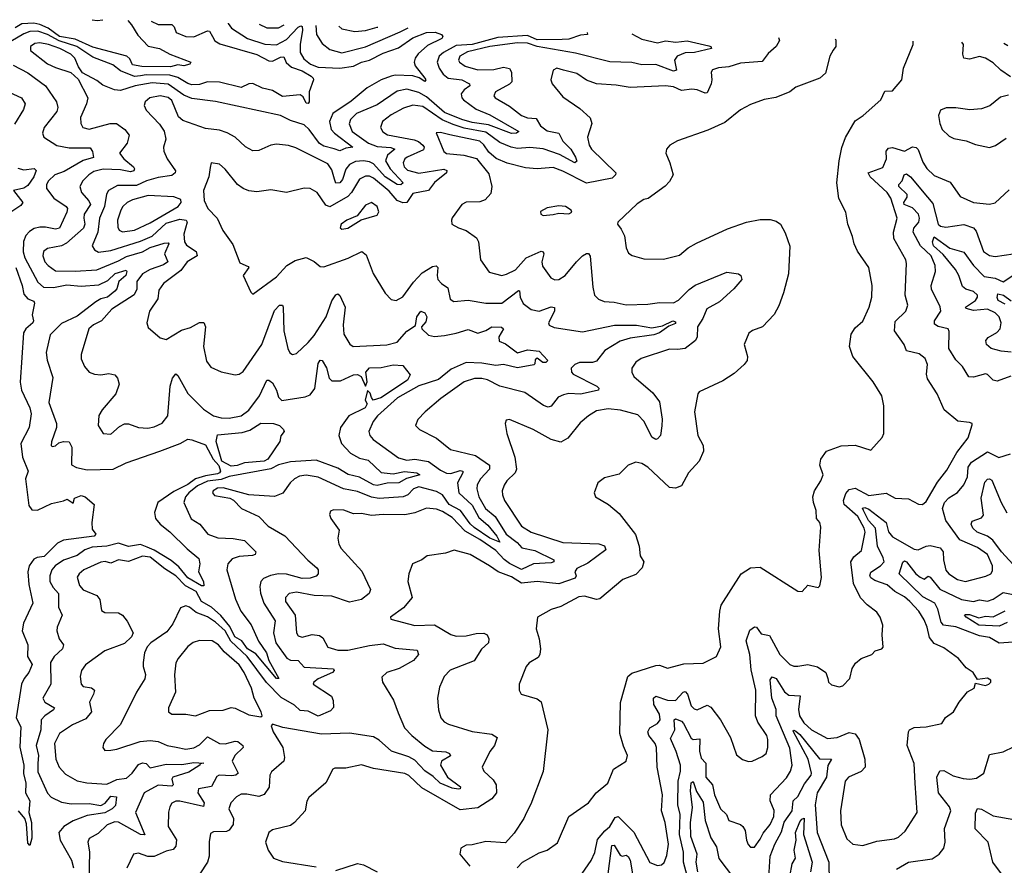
# Model space of a CAD drawing. Extents: x 1552294 to 1694791, y 811929 to 917222.
# Tile 559 of 643: x 1657584 to 1662571, y 910788 to 915070. Entities that reach past the tile are written whole.
import ezdxf

# ---------------------------------------------------------------- set-up
doc = ezdxf.new("R2010")
doc.units = 0

msp = doc.modelspace()

# ---------------------------------------------------------------- linework, layer by layer
at = {"layer": '0CON10XD'}
for points in [[(1658249.8, 915062.5), (1658285, 915046.4), (1658355, 915046.1), (1658365.3, 915035), (1658375.5, 915005), (1658425, 914984.7), (1658465, 914983.2), (1658535, 915013.6), (1658545, 915012.9), (1658560, 914985), (1658572.8, 914962.8), (1658597.4, 914947.4), (1658785, 914893.3), (1658845, 914861.6), (1658865, 914859.5), (1658905, 914880.7), (1658921.6, 914881.6), (1658933.6, 914853.6), (1658959.7, 914829.7), (1659015, 914811.8), (1659060.5, 914785), (1659070.9, 914775), (1659071.9, 914765), (1659049.8, 914705), (1659050.3, 914655), (1659045, 914645.5), (1659035, 914648.2), (1659019, 914679), (1659005, 914689.2), (1658915, 914681.7), (1658865, 914711), (1658813.4, 914723.4), (1658765, 914746.6), (1658745, 914746.2), (1658705, 914727), (1658595, 914754.5), (1658535, 914755.5), (1658495, 914742.6), (1658455, 914741), (1658435, 914746.5), (1658385, 914778.3), (1658345, 914789.8), (1658225, 914791.1), (1658195, 914785.9), (1658165, 914783.4), (1658095, 914812.1), (1658055, 914841.3), (1657955, 914881), (1657873, 914935), (1657782.9, 914963), (1657725, 914995.3), (1657675, 915012.3), (1657635, 915010), (1657605, 914999), (1657539.6, 914960.4)], [(1658132, 915065.6), (1658149.9, 915045), (1658182.5, 914992.5), (1658235, 914937), (1658291.4, 914925), (1658345, 914895.6), (1658450, 914855), (1658445.4, 914844.6), (1658415, 914837.5), (1658385, 914842.2), (1658347.8, 914832.2), (1658202.7, 914832.7), (1658155, 914841.8), (1658142.4, 914872.4), (1658125.8, 914885.8), (1657955, 914930.7), (1657865, 914971.4), (1657785.5, 914985), (1657727.8, 915027.8), (1657686.5, 915046.5), (1657655, 915052.2), (1657595, 915048.8), (1657560.6, 915029.4)], [(1658640.3, 915052.4), (1658640.3, 915050.3), (1658657.2, 915027.2), (1658737.5, 914975), (1658825, 914946), (1658885, 914942.7), (1658935, 914969.3), (1658995, 915032.4), (1659008.4, 915038.4), (1659015.2, 915035.2), (1659016.7, 915016.7), (1659004.5, 914944.5), (1659004.4, 914904.4), (1659022.1, 914872.1), (1659056.2, 914845), (1659095, 914830), (1659205, 914825.1), (1659275, 914834.2), (1659315, 914855.5), (1659354.9, 914865.1), (1659425, 914900.9), (1659502.9, 914927.1), (1659575, 914977.7), (1659645, 915006.1), (1659687.3, 915007.3), (1659720, 914995), (1659727.5, 914985), (1659721.2, 914975), (1659650, 914940), (1659602.6, 914897.4), (1659587.3, 914875), (1659582.5, 914855), (1659586.3, 914836.4), (1659635.4, 914775), (1659640, 914765), (1659635, 914758), (1659606.6, 914776.6), (1659575.5, 914785.5), (1659485, 914789.1), (1659465, 914784.9), (1659414.6, 914765.4), (1659344, 914726), (1659262.1, 914657.9), (1659170, 914595), (1659152.5, 914555), (1659161.7, 914515), (1659179, 914495), (1659270.6, 914425), (1659235, 914419.6), (1659205, 914406.3), (1659175.9, 914415.9), (1659125, 914430), (1659102.7, 914442.7), (1659050.4, 914515), (1659025, 914537.6), (1658955, 914559.1), (1658905, 914585.9), (1658575.3, 914655.3), (1658455, 914671), (1658415, 914688.4), (1658335, 914744), (1658255, 914750.6), (1658168, 914735), (1658095, 914711.5), (1658064.7, 914714.7), (1658005, 914739.5), (1657975, 914762.2), (1657901.7, 914801.7), (1657881.4, 914831.4), (1657863.3, 914875), (1657843.1, 914895), (1657787.2, 914925), (1657728.9, 914945), (1657685, 914952.7), (1657660.3, 914949.7), (1657639.2, 914935), (1657638.5, 914915), (1657725, 914847.1), (1657765, 914827.4), (1657842.9, 914802.9), (1657879.7, 914769.7), (1657928.1, 914675), (1657922.7, 914645), (1657892.1, 914575), (1657893.6, 914545), (1657903.5, 914525), (1657935, 914516.7), (1658041.2, 914545), (1658073.3, 914545), (1658115.6, 914515), (1658137.5, 914485), (1658127.3, 914445), (1658090, 914395), (1658110.4, 914365), (1658160, 914325), (1658165.6, 914315), (1658161.9, 914305), (1658145, 914299.4), (1658095, 914309.3), (1658006.5, 914313.5), (1657958.7, 914301.3), (1657933.8, 914285), (1657902.9, 914255), (1657887.5, 914225), (1657896.1, 914195), (1657933.6, 914153.6), (1657942.2, 914135), (1657910.7, 914085), (1657908.1, 914065), (1657914, 914035), (1657907.2, 914015), (1657820.5, 913939.5), (1657794.8, 913925.2), (1657725, 913911.8), (1657704.2, 913895.8), (1657701.3, 913875), (1657711.8, 913845), (1657727.5, 913825), (1657765, 913798.2), (1657865, 913796.2), (1657975, 913804.4), (1658085, 913848.6), (1658125, 913871.3), (1658205.5, 913894.5), (1658245, 913916), (1658315, 913939.2), (1658335, 913940), (1658338.8, 913935), (1658317.8, 913885), (1658334.7, 913845), (1658311.5, 913828.5), (1658244.6, 913805), (1658205, 913783.1), (1658176.4, 913745), (1658177, 913705), (1658162.9, 913677.2), (1658049.6, 913605), (1657998.5, 913545), (1657958.1, 913525), (1657934.3, 913505.7), (1657895.6, 913375), (1657895, 913352.5), (1657911.4, 913315), (1657935, 913286), (1657962.5, 913275), (1657995, 913272.7), (1658035, 913278.9), (1658065, 913272), (1658079.2, 913255), (1658088, 913225), (1658071.4, 913175), (1658002.2, 913095), (1657985, 913066.7), (1657981.9, 913015), (1658006.7, 912975), (1658045, 912971.9), (1658089.4, 913010.6), (1658115, 913023.1), (1658135, 913024.4), (1658185, 913005.6), (1658232, 913002), (1658265, 913007.9), (1658305, 913027.8), (1658333.5, 913065), (1658345.8, 913214.2), (1658357.3, 913255), (1658375, 913277.1), (1658385, 913268.8), (1658435, 913176.9), (1658515, 913098.2), (1658565, 913064.5), (1658605, 913053.6), (1658645, 913052.1), (1658705, 913063.8), (1658745, 913092.7), (1658797.7, 913165), (1658835.7, 913244.3), (1658845, 913245.8), (1658865, 913231.8), (1658884.7, 913195), (1658895, 913159.2), (1658911.3, 913141.3), (1659029.2, 913160.8), (1659055, 913170.9), (1659077.8, 913202.2), (1659095, 913330), (1659105, 913345.5), (1659115, 913344.2), (1659137.4, 913307.4), (1659151.6, 913255), (1659165, 913242.1), (1659207.8, 913242.2), (1659275, 913272), (1659295, 913273.3), (1659313.2, 913263.2), (1659335, 913214.2), (1659343.7, 913236.3), (1659337.5, 913285), (1659355, 913306.8), (1659415, 913309.6), (1659475, 913322.5), (1659525, 913320), (1659561.7, 913271.7), (1659548.6, 913245), (1659412.9, 913155), (1659373.7, 913143.7), (1659365, 913157.5), (1659359.6, 913179.6), (1659345, 913192), (1659333.3, 913143.3), (1659344.5, 913125), (1659333.3, 913105), (1659251.2, 913065), (1659209.1, 913005), (1659200, 912965), (1659213.8, 912925), (1659259.6, 912875), (1659305, 912850.6), (1659349.1, 912839.1), (1659415, 912776.8), (1659475, 912770.9), (1659532.7, 912782.7), (1659595, 912776.2), (1659610.8, 912765), (1659542.2, 912747.8), (1659504.4, 912725), (1659445, 912723.1), (1659395, 912711.9), (1659375, 912715.7), (1659305, 912753.2), (1659247.4, 912767.4), (1659195, 912798.8), (1659085, 912839.5), (1658955, 912830.7), (1658895, 912815.8), (1658856.2, 912796.2), (1658645, 912757.8), (1658605, 912741.9), (1658535, 912734), (1658485, 912710.3), (1658441.2, 912675), (1658423.4, 912655), (1658415.3, 912625), (1658452.9, 912542.9), (1658496.3, 912516.3), (1658537.5, 912465), (1658587.2, 912447.2), (1658665, 912444), (1658722.9, 912432.9), (1658779.1, 912375), (1658777.2, 912362.8), (1658763.7, 912356.3), (1658695, 912352.5), (1658659.8, 912340.2), (1658637.3, 912315), (1658633.1, 912285), (1658676.8, 912136.8), (1658703.2, 912075), (1658756, 912006), (1658792.5, 911922.5), (1658833.8, 911865), (1658844.8, 911824.8), (1658895.7, 911735), (1658885, 911733.5), (1658779.1, 911859.1), (1658738.3, 911885), (1658709, 911925), (1658673.9, 911945), (1658647.9, 911997.9), (1658602.6, 912052.6), (1658555.5, 912095), (1658504.4, 912125), (1658476.8, 912175), (1658424.1, 912204.1), (1658375, 912254.6), (1658319.3, 912289.3), (1658245, 912349.4), (1658205, 912353), (1658135, 912327.5), (1658085, 912334.6), (1658045, 912318.2), (1658016, 912326), (1657995, 912323.5), (1657908.5, 912285), (1657885.6, 912265), (1657875, 912246.7), (1657886.2, 912205), (1657905, 912183.5), (1657975, 912154.3), (1657990, 912135), (1657998.5, 912078.5), (1658015, 912069.1), (1658085, 912066.6), (1658105, 912055.4), (1658128.8, 912025), (1658159.1, 911965), (1658150.8, 911945), (1658115, 911912), (1658015, 911874.1), (1657917.3, 911802.7), (1657896.9, 911775), (1657890, 911745), (1657895.7, 911705), (1657905, 911694.4), (1657946.9, 911686.9), (1657961.8, 911675), (1657958.2, 911655), (1657936.5, 911615), (1657947.3, 911565), (1657919.4, 911530.6), (1657850.5, 911499.5), (1657784.6, 911455), (1657760.6, 911405), (1657766.8, 911325), (1657783.1, 911285), (1657815, 911249.2), (1657875, 911216.7), (1657923.8, 911206.2), (1658025, 911199), (1658075, 911222.5), (1658125, 911229.5), (1658153.9, 911255), (1658185, 911298.8), (1658205, 911307.1), (1658224.7, 911304.7), (1658245, 911282.5), (1658325, 911299.7), (1658405, 911299), (1658465, 911309.2), (1658516.2, 911305), (1658498, 911302), (1658495.7, 911295), (1658440, 911259.9), (1658359.2, 911235), (1658353.8, 911225), (1658360.8, 911195), (1658355, 911188.4), (1658285, 911194.9), (1658213.6, 911155), (1658171.1, 911055), (1658217.8, 910942.2), (1658195, 910944), (1658085, 911006), (1658065, 911008.3), (1658027.4, 910992.6), (1657981.2, 910948.8), (1657936.4, 910923.6), (1657929.5, 910905), (1657937.2, 910857.2), (1657933.1, 910705)], [(1657950.8, 915070.3), (1657975.4, 915065.4), (1658005, 915068.9)], [(1658797.2, 915048.3), (1658835, 915028.9), (1658895, 915028.9), (1658923.4, 915045)], [(1659083.4, 915040.8), (1659087.2, 914995), (1659115, 914950), (1659155, 914918.9), (1659215, 914902.2), (1659335, 914933), (1659511.4, 915008.6), (1659551.4, 915028.7)], [(1659199.5, 915037.8), (1659215, 915024.7), (1659281.2, 915011.2), (1659335, 915015.6), (1659395, 915031.7), (1659397.6, 915032.7)], [(1660457.3, 915005.1), (1660460, 914995), (1660425, 914991.2), (1660365, 914972.4), (1660330.7, 914970.7), (1660205, 914968.5), (1660155, 914990.4), (1660005, 914979.4), (1659875, 914945.5), (1659795, 914940), (1659729.6, 914905), (1659708.3, 914885), (1659698.4, 914855), (1659708.6, 914825), (1659728.7, 914795), (1659754.5, 914774.5), (1659822.9, 914765), (1659861.4, 914745), (1659863.3, 914735), (1659835, 914714.7), (1659819.7, 914695), (1659822.8, 914675), (1659831.3, 914665), (1659895, 914617.2), (1659965, 914588.7), (1660112.2, 914505), (1660100, 914495), (1660075, 914494.8), (1659958.7, 914538.7), (1659875, 914550.5), (1659822.5, 914565), (1659735, 914600.7), (1659645, 914679.1), (1659605, 914702.2), (1659545, 914718.9), (1659495, 914708.4), (1659395, 914639.7), (1659290, 914595), (1659260, 914565), (1659253.3, 914543.3), (1659268, 914505), (1659351.1, 914445), (1659395, 914427.6), (1659463.1, 914423.1), (1659483.3, 914415), (1659446.1, 914383.9), (1659437.2, 914355), (1659460.8, 914315), (1659525.6, 914245), (1659515, 914234), (1659495, 914236.6), (1659435.5, 914275), (1659375, 914341.2), (1659355, 914351.3), (1659325, 914355.1), (1659285, 914352.4), (1659253.7, 914336.3), (1659236.2, 914313.8), (1659218.3, 914261.7), (1659205, 914243.9), (1659185, 914243.2), (1659177.9, 914262.1), (1659165, 914310), (1659145, 914340.9), (1658982.1, 914422.1), (1658945, 914433.1), (1658885, 914440), (1658855, 914434.5), (1658795, 914407.8), (1658765, 914405.6), (1658727.1, 914427.1), (1658675.3, 914475.2), (1658635, 914497.5), (1658595, 914510.4), (1658525, 914518.8), (1658409.4, 914559.4), (1658388.7, 914578.7), (1658355, 914660.4), (1658335, 914676.1), (1658295, 914684.3), (1658243.1, 914675), (1658218.5, 914655), (1658214.4, 914635), (1658225, 914612.9), (1658291.2, 914541.2), (1658315.3, 914505.2), (1658323.3, 914465), (1658311.4, 914425), (1658313.3, 914405), (1658331.3, 914365), (1658373.1, 914305), (1658371.8, 914295), (1658355, 914280.7), (1658285, 914271.1), (1658225.2, 914254.8), (1658175, 914230.9), (1658078.9, 914231.1), (1658034, 914206), (1658023.2, 914186.8), (1658013.3, 914125), (1657988.3, 914065), (1657980.2, 913995), (1657951.2, 913925), (1657962.2, 913905), (1657983.7, 913893.7), (1658045, 913901.2), (1658195, 913948.8), (1658255, 913974.2), (1658325, 914039.8), (1658395, 914059.8), (1658427.5, 914055), (1658432, 914045), (1658415.6, 913985), (1658418.6, 913945), (1658429.1, 913929.1), (1658477.3, 913897.3), (1658482.5, 913875), (1658431.5, 913845), (1658400.1, 913799.9), (1658312.9, 913735), (1658288.8, 913701.2), (1658283.1, 913656.9), (1658240.8, 913595), (1658227.5, 913535), (1658235, 913511.2), (1658295, 913458.8), (1658325, 913451.4), (1658402.6, 913497.4), (1658448.6, 913511.4), (1658495, 913536.5), (1658516.7, 913536.7), (1658524.5, 913515), (1658515.4, 913415), (1658530.4, 913340.4), (1658551.1, 913311.1), (1658605, 913287.8), (1658675, 913271.9), (1658695, 913275.7), (1658715, 913289.2), (1658810.9, 913425), (1658875, 913597.5), (1658900, 913625), (1658914.2, 913624.2), (1658918.1, 913615), (1658920.9, 913495), (1658942.1, 913405), (1658952.8, 913382.8), (1658965, 913375.7), (1658985, 913379.4), (1659044.4, 913435.6), (1659075, 913470.4), (1659135.2, 913565), (1659165, 913646.7), (1659185, 913676.9), (1659195, 913682.5), (1659205, 913673.8), (1659232.1, 913615), (1659221.8, 913525), (1659225, 913477.5), (1659256.6, 913426.6), (1659272.5, 913415), (1659443.8, 913423.8), (1659495, 913436.9), (1659545, 913492.4), (1659588.2, 913521.8), (1659595.3, 913565), (1659615, 913593.6), (1659636.1, 913586.1), (1659646.5, 913565), (1659640.1, 913539.9), (1659618.6, 913515), (1659620.5, 913505), (1659655, 913472.9), (1659685, 913466.9), (1659735, 913471.6), (1659795, 913482.2), (1659855, 913502.2), (1659905, 913482.2), (1659945, 913495.8), (1659975, 913514.4), (1660024, 913514), (1660034.5, 913505), (1660010.8, 913465), (1660012, 913442), (1660045, 913428.4), (1660105, 913383.2), (1660155, 913398.4), (1660215, 913391.6), (1660258.6, 913345), (1660248, 913335), (1660234.2, 913334.2), (1660205, 913356.1), (1660195, 913347.1), (1660193.1, 913326.9), (1660187.6, 913322.4), (1660105, 913307.1), (1660035, 913324.7), (1659995, 913318.4), (1659925, 913330.6), (1659845, 913334.3), (1659769.1, 913300.9), (1659705, 913248.5), (1659605, 913216), (1659497.5, 913155), (1659396.8, 913065), (1659373.8, 913035), (1659352.9, 912985), (1659357.3, 912965), (1659373.6, 912945), (1659502, 912852), (1659545, 912840.2), (1659584.4, 912845.6), (1659655, 912833.4), (1659715, 912788.8), (1659745, 912774), (1659767.5, 912772.5), (1659815, 912788.1), (1659828.9, 912785), (1659828.8, 912775), (1659801.1, 912725), (1659808.6, 912675), (1659875, 912611.7), (1659909.5, 912549.5), (1659955, 912511.3), (1660000, 912455), (1660015.4, 912424.6), (1659965.8, 912445), (1659885, 912498.9), (1659865, 912517.1), (1659816.8, 912585), (1659758.8, 912615), (1659725.5, 912665), (1659695, 912681.4), (1659605, 912704.3), (1659578.5, 912695), (1659549.5, 912665), (1659526, 912654), (1659405, 912646.5), (1659365, 912652.2), (1659295, 912681), (1659224.3, 912695), (1659095, 912753.3), (1659035, 912763.9), (1659001.5, 912758.5), (1658975, 912745.9), (1658953.1, 912725), (1658917.3, 912672.7), (1658875, 912656.2), (1658744.6, 912664.6), (1658615, 912699.5), (1658585, 912698.6), (1658563.6, 912685), (1658560, 912675), (1658570.9, 912660.9), (1658648, 912648), (1658667.3, 912637.3), (1658707.1, 912595), (1658795.4, 912555.4), (1658842.5, 912505), (1658926.2, 912456.2), (1659043.4, 912333.4), (1659088.6, 912295), (1659095.8, 912285), (1659096.2, 912265), (1659085, 912252.9), (1659055, 912241.6), (1659015, 912241), (1658935, 912262.2), (1658895, 912263.7), (1658853.6, 912256.4), (1658818.9, 912241.1), (1658804.6, 912225.4), (1658799.4, 912200.6), (1658803.6, 912166.4), (1658820.4, 912115), (1658877, 912027), (1658868.6, 911965), (1658881.7, 911915), (1658936.6, 911836.6), (1658955, 911826.6), (1658995, 911826.2), (1659025, 911791.2), (1659172.5, 911782.5), (1659175.7, 911775), (1659168, 911765), (1659095, 911732.4), (1659073.5, 911715), (1659070, 911705), (1659163.4, 911645), (1659172.3, 911622.3), (1659173, 911587), (1659158.7, 911571.3), (1659095, 911543.4), (1659045, 911568.4), (1659005, 911571.4), (1658975, 911599.8), (1658908.2, 911638.2), (1658834.5, 911714.5), (1658736.5, 911846.5), (1658653.4, 911923.4), (1658624.9, 911975), (1658575, 912018.9), (1658535, 912046), (1658478, 912068), (1658444.3, 912095), (1658425, 912102.1), (1658398.7, 912091.3), (1658359.6, 912010.4), (1658328.6, 911971.4), (1658247.7, 911915), (1658228.7, 911895), (1658215.4, 911865), (1658208.8, 911815), (1658208.5, 911795), (1658220.4, 911755), (1658217.5, 911732.5), (1658175.5, 911665), (1658095, 911502), (1658020.8, 911425), (1658008, 911405), (1658004.3, 911384.3), (1658015, 911370), (1658045, 911370.8), (1658076, 911376), (1658194.1, 911415.9), (1658245, 911420.9), (1658284.8, 911414.8), (1658330, 911395), (1658375.8, 911385.8), (1658425, 911377.1), (1658465, 911383.3), (1658495, 911398.2), (1658535, 911439.2), (1658595.6, 911405.6), (1658625, 911403.9), (1658675, 911417.4), (1658688.1, 911415), (1658714.4, 911395), (1658715.6, 911385), (1658674.1, 911345), (1658660, 911315), (1658690.9, 911255), (1658678.6, 911245), (1658658.8, 911241.2), (1658593.8, 911245), (1658582.7, 911237.3), (1658555, 911187.1), (1658489.2, 911175), (1658486.2, 911155), (1658517.6, 911105), (1658514.5, 911085.5), (1658395, 911113.1), (1658375, 911113.2), (1658355, 911102.9), (1658343.5, 911085), (1658336.8, 911056.8), (1658335.5, 910985), (1658377.7, 910917.7), (1658375.2, 910885), (1658361, 910869), (1658325, 910860), (1658265, 910832.7), (1658232.5, 910832.5), (1658185, 910850.5), (1658160, 910845), (1658125.8, 910774.2)], [(1660684, 914999.2), (1660735, 914971.9), (1660815, 914952.7), (1660855, 914963.5), (1660907, 914957), (1660965, 914962.7), (1661075, 914938.5), (1661084, 914935), (1661087.5, 914925), (1661002, 914905), (1660955, 914902.1), (1660914.1, 914885.9), (1660900.3, 914865), (1660910, 914815), (1660895, 914810.2), (1660805, 914844), (1660735, 914841.4), (1660685, 914853.1), (1660573.4, 914856.6), (1660398.6, 914901.4), (1660204.9, 914934.9), (1660155, 914951.8), (1660105, 914953.7), (1659965, 914935.1), (1659852.2, 914907.8), (1659813.2, 914885), (1659806.9, 914865), (1659812.1, 914855), (1659840.5, 914835), (1659905, 914815.7), (1659985, 914818.1), (1660035, 914829.1), (1660065, 914822.9), (1660075.3, 914805.3), (1660076.1, 914755), (1660065, 914743.3), (1659993.5, 914705), (1659985.6, 914685), (1659992.2, 914675), (1660065, 914632.1), (1660125.2, 914585.2), (1660155, 914573.9), (1660199.3, 914569.3), (1660222.4, 914532.4), (1660255, 914508.1), (1660315.2, 914495.2), (1660334.7, 914455), (1660374.9, 914414.9), (1660399.6, 914375), (1660405.3, 914354.7), (1660395, 914345.5), (1660317.1, 914387.1), (1660235, 914416.4), (1660167.1, 914422.9), (1660105, 914417.5), (1660072.9, 914425), (1660015, 914448.1), (1659945, 914501.1), (1659835, 914521.8), (1659779, 914539), (1659723.3, 914563.3), (1659625, 914630.7), (1659575, 914636.8), (1659527.8, 914622.2), (1659465, 914589.1), (1659421.8, 914555), (1659411.5, 914525), (1659422.8, 914502.8), (1659447, 914487), (1659582.4, 914462.4), (1659603.8, 914453.8), (1659625.9, 914435), (1659632, 914425), (1659628.3, 914411.7), (1659546.9, 914375), (1659534.7, 914365), (1659525.8, 914345), (1659531.1, 914325), (1659548.2, 914308.2), (1659605, 914292.7), (1659732.7, 914312.7), (1659746.7, 914306.7), (1659745.4, 914295), (1659685, 914246.7), (1659653.8, 914205), (1659575, 914189.7), (1659544.8, 914145.2), (1659525, 914143.7), (1659495, 914154.2), (1659455, 914202), (1659375, 914268.4), (1659355, 914277.9), (1659335, 914278.8), (1659305, 914262.1), (1659265, 914195.4), (1659245, 914174.7), (1659155, 914122.2), (1659135, 914130.9), (1659091.1, 914195), (1659055, 914215.6), (1659025, 914216.7), (1658935, 914195.8), (1658855, 914209.4), (1658785, 914198.9), (1658745, 914203.4), (1658715, 914215.3), (1658686.2, 914236.2), (1658625, 914313.5), (1658595, 914338.9), (1658554.1, 914345.9), (1658548.8, 914321.2), (1658542.5, 914275), (1658514.7, 914205.3), (1658517.8, 914155), (1658537.5, 914115), (1658584.2, 914065), (1658612.6, 914002.6), (1658662.6, 913932.6), (1658698.5, 913838.5), (1658741.2, 913821.2), (1658743.8, 913815), (1658716, 913775), (1658755, 913690), (1658765, 913680), (1658885, 913768.1), (1658937.1, 913825), (1658978.8, 913851.2), (1659035, 913866.7), (1659075, 913845.6), (1659105, 913820.8), (1659125, 913818.1), (1659247.2, 913862.8), (1659316, 913896), (1659339.2, 913879.2), (1659374.3, 913785), (1659435, 913686.2), (1659465, 913653.8), (1659491.2, 913648.8), (1659525, 913666.9), (1659578.8, 913741.2), (1659622, 913788), (1659675, 913820), (1659693.5, 913823.5), (1659700.9, 913815), (1659697.5, 913775), (1659702.2, 913755), (1659719.4, 913735), (1659753.1, 913713.1), (1659763.3, 913655), (1659783, 913643), (1659855, 913649.7), (1659945, 913634.8), (1660025, 913634.7), (1660109.5, 913699.5), (1660115, 913696.7), (1660118.4, 913665), (1660133.4, 913633.4), (1660175, 913603.3), (1660215, 913594.8), (1660275, 913616.7), (1660293.2, 913613.2), (1660292.7, 913595), (1660261.4, 913535), (1660265, 913523.8), (1660291.1, 913511.1), (1660435, 913490), (1660596.9, 913523.1), (1660707.2, 913522.8), (1660785, 913510), (1660839.5, 913520.5), (1660892.5, 913545), (1660905, 913540), (1660905, 913531.9), (1660871.1, 913518.9), (1660823.6, 913485), (1660795.6, 913475), (1660675, 913457.4), (1660625, 913442.5), (1660547.5, 913395), (1660505, 913341.2), (1660485, 913334.6), (1660420, 913335), (1660395, 913324.4), (1660377.1, 913305), (1660378.6, 913285), (1660387.5, 913275), (1660506.9, 913215), (1660517.8, 913205), (1660515.7, 913195), (1660508.1, 913191.9), (1660425, 913174.3), (1660365, 913176.8), (1660338.5, 913171.5), (1660310.6, 913159.4), (1660275, 913112.9), (1660261.1, 913108.9), (1660237.4, 913117.4), (1660142.2, 913182.2), (1660015, 913214.5), (1659952.5, 913247.5), (1659925, 913254), (1659886.7, 913253.3), (1659835, 913236.4), (1659717.6, 913152.4), (1659636.9, 913085), (1659600.8, 913045), (1659588.8, 913015), (1659608.8, 912995), (1659695, 912950.5), (1659765, 912894.5), (1659892.9, 912862.9), (1659962.7, 912815), (1659963.4, 912795), (1659917.2, 912745), (1659900.3, 912715), (1659898.4, 912695), (1659909.4, 912655), (1659943.8, 912595), (1659991.6, 912555), (1660047.8, 912465), (1660103.6, 912423.6), (1660126.6, 912396.6), (1660193.1, 912383.1), (1660290, 912335), (1660290, 912325), (1660275, 912319.6), (1660185.7, 912314.3), (1660125, 912285.9), (1660065, 912317), (1660036.8, 912336.8), (1659995, 912381.8), (1659915, 912438.1), (1659840.5, 912480.5), (1659775, 912549.2), (1659725, 912580.3), (1659695, 912591.6), (1659645, 912596.1), (1659585, 912572.5), (1659535, 912562.8), (1659425, 912565.3), (1659365, 912560), (1659315, 912570.5), (1659275, 912567.8), (1659225, 912587.3), (1659172.4, 912587.6), (1659158.6, 912581.4), (1659152.5, 912565), (1659160, 912545), (1659202, 912485), (1659195.7, 912445), (1659199.4, 912415), (1659212.3, 912392.3), (1659317.3, 912277.3), (1659360.5, 912185), (1659354.4, 912165), (1659315.5, 912135), (1659255, 912120.2), (1659165, 912152), (1659075, 912154.8), (1658985, 912171), (1658948.1, 912165), (1658930.7, 912145), (1658930.6, 912125), (1658978.9, 912055), (1658985.3, 911965.3), (1658995, 911950.6), (1659015, 911942.9), (1659065, 911956.7), (1659102.6, 911952.6), (1659119.7, 911939.7), (1659145, 911893.6), (1659195, 911878.4), (1659245, 911877.2), (1659355, 911901.8), (1659425, 911910.3), (1659485, 911888.2), (1659597.5, 911877.5), (1659604.3, 911855), (1659578.1, 911825), (1659505, 911784.2), (1659442.9, 911765), (1659418.3, 911741.7), (1659421.8, 911715), (1659477.3, 911625), (1659500.3, 911560.3), (1659532.5, 911485), (1659570.7, 911445), (1659635, 911392.2), (1659675, 911368), (1659742.3, 911362.3), (1659760.4, 911355), (1659765, 911343.1), (1659720, 911315), (1659714.3, 911295), (1659750.3, 911235), (1659815.7, 911185), (1659814.3, 911175.7), (1659806.1, 911173.9), (1659775, 911179.8), (1659714.2, 911205), (1659678.6, 911238.6), (1659635, 911267.2), (1659585, 911321.5), (1659555, 911337.4), (1659467, 911367), (1659405, 911421.9), (1659375, 911438.2), (1659255, 911457.6), (1659112.2, 911452.2), (1658916.6, 911486.6), (1658865, 911502.5), (1658857.5, 911495), (1658867.1, 911465), (1658917.3, 911385), (1658925.6, 911335), (1658921.4, 911315), (1658858.3, 911261.7), (1658851.5, 911245), (1658846.6, 911183.4), (1658822.7, 911147.3), (1658795, 911137.3), (1658735, 911149.4), (1658705, 911148.2), (1658681.9, 911135), (1658653.1, 911105), (1658642.3, 911075), (1658666.8, 911025), (1658665.5, 910995), (1658643.9, 910966.1), (1658631.1, 910958.9), (1658565, 910957.8), (1658550.3, 910949.7), (1658543.6, 910906.4), (1658543.6, 910835), (1658534.4, 910805), (1658496, 910745)], [(1661427.2, 914979.9), (1661431.4, 914965), (1661415.6, 914935), (1661375, 914898.6), (1661345, 914858.2), (1661235, 914850.3), (1661175, 914831.1), (1661123.8, 914826.2), (1661093.4, 914816.6), (1661085.8, 914805), (1661090, 914765), (1661086, 914745), (1661065, 914700.6), (1661055, 914697.8), (1661015, 914714.6), (1660988.2, 914718.2), (1660935, 914711.9), (1660895, 914730.5), (1660855, 914735.8), (1660675, 914726.9), (1660605, 914738.9), (1660505.5, 914745.5), (1660453.8, 914763.8), (1660405, 914797.5), (1660337.5, 914815), (1660305, 914825.7), (1660286.2, 914815), (1660274.5, 914765.5), (1660281.4, 914745), (1660335, 914679.2), (1660421.3, 914621.3), (1660473.8, 914573.8), (1660482.3, 914545), (1660459.2, 914475), (1660468.5, 914435), (1660479.6, 914415), (1660602.5, 914295), (1660601.8, 914285), (1660585, 914268), (1660455, 914242.7), (1660335, 914303.2), (1660285, 914321.6), (1660205, 914315.5), (1660145, 914320.3), (1660053, 914343), (1659997.7, 914367.7), (1659959.7, 914399.7), (1659935, 914437.3), (1659915, 914456), (1659761.9, 914488.1), (1659715, 914499.6), (1659692.9, 914497.1), (1659732.2, 914402.2), (1659745, 914392.9), (1659833.9, 914383.9), (1659897.3, 914367.3), (1659960.3, 914290.3), (1659975.7, 914225), (1659969.5, 914190.5), (1659942, 914158), (1659915, 914148.5), (1659845, 914146.9), (1659824, 914135), (1659775, 914067.5), (1659770, 914055), (1659773.3, 914035), (1659805.7, 914015.7), (1659845, 914002.9), (1659897.1, 913965), (1659907.8, 913945), (1659918.2, 913855), (1659961.4, 913791.4), (1660025, 913775.4), (1660048.9, 913781.1), (1660095, 913803.9), (1660148.2, 913865), (1660225, 913898.4), (1660235.2, 913895.2), (1660239.3, 913885), (1660227.8, 913845), (1660231.7, 913821.7), (1660273.6, 913763.6), (1660295, 913753.5), (1660315, 913755.5), (1660347.3, 913775), (1660403.3, 913845), (1660435, 913874.6), (1660455, 913886.2), (1660465, 913885.6), (1660472.8, 913872.8), (1660486.2, 913716.2), (1660495.8, 913675), (1660515.6, 913655.6), (1660543.7, 913643.7), (1660595, 913639.6), (1660655, 913625.9), (1660765, 913629.6), (1660825, 913638.2), (1660895, 913637.4), (1660920.3, 913649.7), (1660975, 913704.1), (1661005, 913725.3), (1661165, 913792.2), (1661225, 913783.3), (1661236.2, 913775), (1661241.2, 913755), (1661201.7, 913708.3), (1661127.7, 913642.3), (1661064.4, 913605.6), (1661043.6, 913556.4), (1661016.8, 913515), (1661015.3, 913465), (1661006.4, 913445), (1660955, 913404.7), (1660915, 913399.7), (1660875, 913401.8), (1660732, 913355), (1660705, 913336.9), (1660684.5, 913305), (1660683.6, 913285), (1660695, 913262.9), (1660791, 913181), (1660823.8, 913135), (1660837.4, 913047.4), (1660837, 913013), (1660828.9, 912965), (1660815, 912948), (1660805, 912944.3), (1660785, 912955.8), (1660745.9, 913035), (1660715, 913068.8), (1660627.2, 913092.8), (1660565, 913100), (1660505, 913089.2), (1660464, 913065), (1660421.7, 913028.3), (1660359.5, 912950.5), (1660325, 912931.2), (1660275, 912944.6), (1660185, 912994.6), (1660065, 913046), (1660048.3, 913041.7), (1660042, 913025), (1660051.2, 912975), (1660091.1, 912855), (1660100.5, 912795), (1660093.5, 912775), (1660051.8, 912735), (1660037.2, 912712.8), (1660027.2, 912685), (1660028.4, 912665), (1660039.7, 912635), (1660124.6, 912505), (1660175, 912475.4), (1660335, 912422.9), (1660516.9, 912416.9), (1660546.6, 912406.6), (1660551.9, 912385), (1660461.6, 912318.4), (1660405, 912291.2), (1660396.2, 912275), (1660402.9, 912255), (1660398, 912242), (1660315, 912213.8), (1660204.8, 912224.8), (1660125, 912217.1), (1660075, 912249.4), (1660007.3, 912275), (1659963.3, 912305), (1659865, 912362.2), (1659785, 912384.2), (1659740.9, 912369.1), (1659647.5, 912355), (1659621.2, 912335), (1659572.9, 912315), (1659555.5, 912264.5), (1659549.4, 912225), (1659571.9, 912145), (1659528.1, 912091.9), (1659462, 912045), (1659463.8, 912035), (1659585, 912002.5), (1659685, 912006.5), (1659767.1, 911957.1), (1659795, 911948.6), (1659845, 911949.8), (1659895, 911962.6), (1659934.6, 911964.6), (1659951.4, 911955), (1659960.5, 911935), (1659958.2, 911915), (1659923.3, 911883.3), (1659885, 911823.5), (1659763.7, 911776.3), (1659734, 911745), (1659709.4, 911690.6), (1659700.6, 911635), (1659705.6, 911575.6), (1659717.5, 911535), (1659734, 911515), (1659755, 911503.1), (1659875, 911465.6), (1659975, 911452.9), (1660002, 911435), (1659989.4, 911395), (1659965.8, 911364.2), (1659925.8, 911285), (1659934.2, 911265), (1659981.9, 911221.9), (1659997.3, 911195), (1659998.5, 911155), (1659975.8, 911124.2), (1659905, 911079.6), (1659815, 911069.2), (1659620.8, 911180.8), (1659555, 911243.6), (1659535, 911253.1), (1659375, 911278.2), (1659315, 911296.4), (1659235, 911280.8), (1659179.3, 911280.7), (1659170, 911275), (1659135, 911206), (1659048.5, 911131.5), (1659037.6, 911112.4), (1659029.4, 911065), (1658975, 911005.6), (1658955, 910990.5), (1658865, 910967.8), (1658846, 910955), (1658829.2, 910905), (1658842.9, 910865), (1658868.8, 910825), (1658915, 910807.1), (1659085, 910780)], [(1661714.6, 914972.4), (1661717.6, 914967.6), (1661717.5, 914935), (1661704.1, 914915.9), (1661686.8, 914885), (1661665, 914800), (1661636.2, 914775), (1661515, 914728.8), (1661484.4, 914705.6), (1661413.6, 914676.4), (1661354.6, 914665.4), (1661285, 914640.8), (1661235, 914614.3), (1661155, 914550.5), (1661068.7, 914511.3), (1660915, 914457.1), (1660876.7, 914435), (1660860, 914415), (1660856.2, 914395), (1660877.5, 914345), (1660893.3, 914285), (1660875, 914251.2), (1660852.4, 914227.6), (1660766.7, 914165), (1660745, 914159.2), (1660711.7, 914138.3), (1660612.5, 914045), (1660611.2, 914035), (1660630.4, 914010.4), (1660646.5, 913975), (1660655.7, 913915.7), (1660667.3, 913887.3), (1660685.9, 913875.9), (1660745, 913858.6), (1660845, 913857.8), (1660925, 913877.1), (1660970, 913915), (1661011.1, 913938.9), (1661168.3, 914011.7), (1661265, 914045.7), (1661335, 914059.2), (1661385, 914058), (1661415, 914050), (1661436.7, 914035), (1661460.3, 913990.3), (1661484.2, 913924.2), (1661477.3, 913782.7), (1661452.9, 913687.1), (1661429.4, 913620.6), (1661405, 913576.9), (1661346.2, 913515), (1661295, 913496.9), (1661277.3, 913482.7), (1661253.1, 913425), (1661270.8, 913365), (1661268, 913345), (1661254, 913325), (1661201.8, 913278.2), (1661145, 913241.4), (1661025, 913186.2), (1661018.8, 913175), (1661001.4, 913085), (1661019.2, 912965), (1661045, 912913.3), (1661047.2, 912885), (1661025, 912834.5), (1660970.8, 912775), (1660935, 912710.6), (1660905, 912698.5), (1660875, 912701.9), (1660765.2, 912805.2), (1660735, 912822.5), (1660705, 912829.4), (1660665, 912814.2), (1660620.3, 912769.7), (1660545, 912750.8), (1660512, 912725), (1660493.8, 912675), (1660500, 912655), (1660565.6, 912615.6), (1660619.8, 912569.8), (1660703, 912463), (1660721.4, 912405), (1660725.7, 912355), (1660744.6, 912324.6), (1660735.8, 912294.2), (1660705, 912261.3), (1660639.2, 912235), (1660521.7, 912138.3), (1660505, 912134.6), (1660445, 912151.2), (1660415, 912147.1), (1660325, 912098.8), (1660275, 912083.1), (1660205.7, 912044.3), (1660199.4, 911985), (1660214.5, 911934.5), (1660221.1, 911885), (1660218.6, 911855), (1660209.1, 911840.9), (1660165, 911813.8), (1660148.8, 911795), (1660113.3, 911705), (1660113.8, 911675), (1660124.3, 911654.3), (1660205, 911631.9), (1660225, 911616), (1660259.1, 911475), (1660235.9, 911264.1), (1660172, 911098), (1660150, 911055), (1660136.7, 911025), (1660088.1, 910951.9), (1660045, 910902.5), (1659945, 910909.2), (1659875, 910891.2), (1659845, 910890), (1659817.5, 910875), (1659813.3, 910845), (1659864.2, 910784.2)], [(1660103.3, 910775), (1660131.2, 910805), (1660215, 910852.2), (1660256, 910865), (1660307.4, 910902.6), (1660365.6, 911035), (1660465.3, 911104.7), (1660503.5, 911155), (1660562.5, 911205), (1660590.8, 911275), (1660655, 911316.2), (1660662.9, 911345), (1660642.4, 911392.4), (1660623.9, 911456.1), (1660627.3, 911612.7), (1660664.8, 911745.2), (1660685, 911761.1), (1660805, 911800.4), (1660825, 911801.5), (1660865, 911786.7), (1660947.9, 911807.9), (1661045, 911811.4), (1661113.8, 911845), (1661135.8, 911895), (1661123.1, 911985), (1661129.4, 912075), (1661136.9, 912105), (1661238.8, 912265), (1661285, 912294.2), (1661335, 912298.6), (1661525, 912176), (1661547.5, 912175), (1661575, 912206.7), (1661627.5, 912195), (1661635.7, 912204.3), (1661644.2, 912245), (1661632.5, 912382.5), (1661641.2, 912501.2), (1661635.8, 912525), (1661619.2, 912545), (1661618.5, 912585), (1661604.2, 912625), (1661600.8, 912655), (1661609.2, 912685), (1661642, 912735), (1661652.9, 912765), (1661636.7, 912815), (1661641.4, 912845), (1661670, 912885), (1661745, 912912.2), (1661815, 912915.6), (1661895, 912890.8), (1661951.8, 912955), (1661960.9, 912975), (1661961.2, 913115), (1661951.2, 913165), (1661906.3, 913236.3), (1661804.1, 913365), (1661785.9, 913415), (1661795, 913477.1), (1661815, 913509.4), (1661855, 913544.3), (1661887.1, 913615), (1661899.1, 913665), (1661901.1, 913725), (1661884, 913815), (1661827.9, 913897.9), (1661810, 913935), (1661802.3, 913972.3), (1661778, 914035), (1661768, 914095), (1661732.9, 914165), (1661722.1, 914245), (1661734.6, 914355.4), (1661747.2, 914422.8), (1661766.3, 914473.7), (1661815, 914558), (1661856, 914585), (1661945.5, 914664.5), (1661965, 914708.8), (1662005, 914710), (1662052.5, 914765), (1662060, 914825), (1662108.6, 914945), (1662109, 914962.1)], [(1662601.8, 914781.8), (1662553.9, 914813.9), (1662515, 914852.2), (1662475, 914875.6), (1662445, 914884.5), (1662395, 914870.9), (1662366.2, 914876.2), (1662360, 914895), (1662363.3, 914945), (1662355.6, 914955.7)], [(1662588.1, 914938.1), (1662568.4, 914950.2)], [(1657550.4, 914840.4), (1657625, 914801.6), (1657715.2, 914735.2), (1657769.7, 914655), (1657776.3, 914625), (1657772.2, 914605), (1657707.9, 914525), (1657699.5, 914495), (1657705.6, 914475), (1657772.5, 914432.5), (1657835, 914421.4), (1657940.9, 914420.9), (1657952.1, 914402.1), (1657957.6, 914372.4), (1657905, 914358), (1657809.1, 914300.9), (1657761.5, 914285), (1657730.4, 914255), (1657719.6, 914235), (1657718.8, 914215), (1657756.2, 914166.2), (1657819.6, 914125), (1657825.4, 914115), (1657822, 914095), (1657785, 914014.7), (1657765, 914010.3), (1657715, 914020.2), (1657685, 914019.7), (1657657.2, 914012.8), (1657632.8, 913997.2), (1657615, 913976.9), (1657603.2, 913946.8), (1657600.5, 913895), (1657610.2, 913865), (1657675, 913740.4), (1657705, 913716.3), (1657755.5, 913714.5), (1657822.9, 913727.1), (1657895, 913721.5), (1657985, 913728), (1658029.8, 913750.2), (1658066.7, 913785), (1658122.3, 913802.3), (1658126.8, 913795), (1658121.6, 913775), (1658086, 913744), (1658075, 913707.1), (1658065, 913695.3), (1658029.3, 913665), (1657995, 913656.2), (1657968.7, 913641.4), (1657875, 913569.5), (1657795, 913531.6), (1657738.5, 913475), (1657718.5, 913385), (1657723.4, 913346.6), (1657752, 913258), (1657732, 913132), (1657770, 913025), (1657770, 913005), (1657745, 912932.5), (1657743.9, 912913.9), (1657748.3, 912908.3), (1657765, 912912), (1657782.5, 912927.5), (1657805, 912934), (1657835, 912932), (1657847.1, 912905), (1657846.4, 912816.4), (1657872, 912802), (1657925, 912791.2), (1658058, 912795), (1658123.8, 912826.2), (1658294.3, 912885.7), (1658396.2, 912923.8), (1658435, 912945.6), (1658455, 912943.1), (1658525, 912916.8), (1658564.2, 912845), (1658592.4, 912812.4), (1658600.3, 912785), (1658596.2, 912775), (1658585, 912770.1), (1658525, 912761.1), (1658474.5, 912745.5), (1658435, 912716.9), (1658365, 912681.9), (1658283.2, 912625), (1658267.3, 912575), (1658272.3, 912545), (1658295.4, 912515), (1658345, 912477.5), (1658431.6, 912391.6), (1658491.7, 912341.7), (1658496.7, 912315), (1658490, 912275), (1658515.3, 912225), (1658517, 912203), (1658505, 912203.4), (1658435, 912244.5), (1658389.7, 912299.7), (1658351.1, 912331.1), (1658265, 912384.1), (1658228.9, 912398.9), (1658195, 912412.3), (1658135, 912403.4), (1658085, 912420.4), (1658025, 912403.7), (1657950.6, 912399.4), (1657914.1, 912385.9), (1657875, 912357), (1657805, 912333.8), (1657762.9, 912305), (1657746.7, 912285), (1657735.9, 912255), (1657736.6, 912225), (1657752.8, 912195), (1657781.1, 912165), (1657780.9, 912095), (1657799.5, 912055), (1657773.3, 911995), (1657772.5, 911975), (1657783.5, 911935), (1657805.5, 911905), (1657800.8, 911885), (1657758.8, 911845), (1657739.6, 911815), (1657741.8, 911705), (1657700.9, 911635), (1657711.1, 911615), (1657760.8, 911585), (1657755.6, 911575), (1657710.4, 911545), (1657692, 911525), (1657690.2, 911475), (1657667.6, 911395), (1657678.5, 911345), (1657675.2, 911305.2), (1657675, 911261.9), (1657725, 911153.3), (1657743.3, 911133.3), (1657795, 911108.8), (1657845, 911098.9), (1657935, 911101.5), (1657995, 911091.6), (1658016.7, 911103.3), (1658045, 911137.9), (1658074.4, 911134.4), (1658068.8, 911091.2), (1658052, 911075), (1658015, 911054.1), (1657925, 911040.6), (1657855, 911012.7), (1657807.8, 910985), (1657782, 910955), (1657789.3, 910915), (1657845.6, 910814.4), (1657855.8, 910775)], [(1657511.7, 914711.7), (1657593.1, 914675), (1657611.1, 914645), (1657602.7, 914615), (1657558.1, 914541.9)], [(1662592.3, 914687.7), (1662551.9, 914678.1), (1662496.7, 914633.3), (1662455, 914618.1), (1662395.6, 914614.4), (1662325, 914624.4), (1662275.8, 914624.2), (1662247.5, 914612.5), (1662237.5, 914585), (1662244.3, 914545), (1662256.2, 914515), (1662290.9, 914480.9), (1662315, 914469.4), (1662377.5, 914457.5), (1662425, 914437.5), (1662495, 914423.3)], [(1662495, 914423.3), (1662527, 914433), (1662580.3, 914469.7)], [(1660417, 910725), (1660477.8, 910812.2), (1660496.1, 910853.9), (1660511.1, 910918.9), (1660547, 910963), (1660572.7, 910985), (1660599.1, 911030.9), (1660615, 911034.7), (1660695, 910956.4), (1660775, 910802.9), (1660815, 910787.1), (1660835, 910790.9), (1660847.7, 910802.3), (1660862.2, 910837.8), (1660870, 910895), (1660852.4, 911005), (1660834.4, 911065), (1660839, 911145), (1660812.2, 911285), (1660809.2, 911385), (1660802.2, 911405), (1660770.3, 911445), (1660764.6, 911465), (1660776.1, 911483.9), (1660814.1, 911505.9), (1660827.6, 911525), (1660825, 911553.3), (1660795, 911602.5), (1660794.7, 911635.3), (1660805, 911644.4), (1660865, 911624), (1660905, 911622.2), (1660945, 911665.4), (1660955, 911667.7), (1660966.7, 911655), (1660985, 911596.7), (1660999.9, 911579.9), (1661015, 911575.5), (1661065, 911599.3), (1661085, 911588.5), (1661133.3, 911525), (1661183.3, 911435), (1661215, 911347.5), (1661245, 911324.5), (1661275, 911314.5), (1661293.6, 911316.4), (1661345, 911339.2), (1661364, 911355), (1661373.1, 911385), (1661373.6, 911425), (1661367.9, 911445), (1661323.1, 911513.1), (1661310.4, 911545), (1661311.6, 911675), (1661288.3, 911778.3), (1661282.6, 911855), (1661262.8, 911925), (1661281.3, 911978.7), (1661305, 911996.7), (1661315, 911994.3), (1661339.7, 911959.7), (1661381.3, 911951.3), (1661434.7, 911855), (1661485, 911805.6), (1661505, 911797.1), (1661525, 911796.9), (1661575, 911806), (1661623.9, 911793.9), (1661667.5, 911765), (1661676.7, 911735), (1661680, 911715), (1661695, 911702), (1661735, 911692.5), (1661753.6, 911696.4), (1661788.8, 911735), (1661800.8, 911785), (1661817.9, 911812.1), (1661845, 911836.2), (1661900, 911855), (1661917.5, 911875), (1661950, 911885), (1661956.7, 911893.3), (1661952, 911955), (1661955.8, 912005), (1661941.9, 912045), (1661925, 912070), (1661877, 912107), (1661843.2, 912143.2), (1661807.6, 912215), (1661793.9, 912325), (1661809.4, 912350.6), (1661847.7, 912382.3), (1661865.5, 912475), (1661860.9, 912495), (1661828.5, 912555), (1661759.1, 912615), (1661755.8, 912635), (1661768.1, 912671.9), (1661785, 912691.4), (1661815, 912697.7), (1661885, 912661.1), (1661972.4, 912672.4), (1662017.7, 912647.7), (1662085, 912644), (1662137, 912617), (1662156.7, 912615), (1662175, 912630), (1662232.3, 912727.7), (1662280.3, 912789.7), (1662330.7, 912879.3), (1662387.7, 912952.3), (1662408.8, 913018.8), (1662407.5, 913025), (1662395, 913030), (1662335, 913036.9), (1662265.5, 913095), (1662231.5, 913175), (1662181.9, 913251.9), (1662176.5, 913275), (1662181.1, 913325), (1662170.8, 913355), (1662138.8, 913378.8), (1662075, 913394), (1662064.3, 913425), (1662014.1, 913494.1), (1662017.2, 913542.7), (1662072.5, 913595), (1662082.5, 913625), (1662068.6, 913675), (1662076.2, 913835), (1662071.5, 913855), (1662011.8, 913961.8), (1662010, 913995), (1662027.7, 914065), (1661996.4, 914166.4), (1661977.1, 914195), (1661891.4, 914275), (1661880.8, 914295), (1661955, 914321.4), (1661973.5, 914365), (1661972.9, 914405), (1661985, 914419.6), (1662005, 914422.5), (1662065, 914405.4), (1662105, 914426), (1662125, 914423.6), (1662135, 914412.9), (1662158.1, 914348.1), (1662177.6, 914317.6), (1662215, 914281.8), (1662297.3, 914247.3), (1662346.9, 914175), (1662415, 914145.4), (1662495, 914135.6), (1662525, 914142.9), (1662595, 914208.1)], [(1657575, 914318.8), (1657605, 914310), (1657657.2, 914317.2), (1657667.4, 914307.4), (1657655.8, 914275), (1657625, 914231.3), (1657605, 914217), (1657552.5, 914205), (1657598.8, 914145), (1657590.3, 914129.7), (1657524.4, 914085.6)], [(1662603.8, 913265), (1662535, 913239.2), (1662515, 913244.5), (1662485, 913274.4), (1662475, 913277.1), (1662415, 913260.4), (1662391.8, 913261.8), (1662358.8, 913315), (1662325, 913347.8), (1662290.3, 913405), (1662290.7, 913490.7), (1662285.7, 913505), (1662236.1, 913516.1), (1662217.7, 913527.7), (1662216.7, 913545), (1662249.5, 913595), (1662246.4, 913616.4), (1662202.2, 913705), (1662201.1, 913725), (1662221.5, 913795), (1662220.3, 913825), (1662200.8, 913875), (1662146.1, 913925), (1662108.6, 913995), (1662111.8, 914015), (1662138.3, 914045), (1662141.8, 914065), (1662136.3, 914085), (1662105, 914117.4), (1662064, 914135), (1662061.6, 914145), (1662078.6, 914171.4), (1662078.7, 914185), (1662037.2, 914225), (1662037, 914235), (1662053.2, 914255), (1662063.7, 914285), (1662075, 914289.6), (1662095.3, 914275.3), (1662181.6, 914171.6), (1662209.2, 914139.2), (1662235, 914034.6), (1662248, 914025), (1662275, 914019.5), (1662365, 914033.1), (1662415, 914016.2), (1662429, 913999), (1662465, 913895.8), (1662495, 913876.9), (1662525, 913871.5), (1662615, 913883.9)], [(1658105, 913996.6), (1658165, 914004.8), (1658245, 914042.3), (1658385.6, 914125), (1658401.9, 914145), (1658400, 914160), (1658365, 914173.6), (1658235, 914179.4), (1658155, 914158.4), (1658127.3, 914145), (1658105.3, 914125), (1658096.3, 914105), (1658079.5, 914055), (1658080.3, 914020.2), (1658087.5, 914005), (1658105, 913996.6)], [(1659215, 914008.8), (1659245, 914014.2), (1659312.5, 914057.5), (1659395, 914081.2), (1659402, 914098), (1659394.3, 914125), (1659365, 914144.4), (1659335, 914131.4), (1659293.1, 914076.9), (1659241.2, 914055), (1659212.5, 914035), (1659206.4, 914016.4), (1659215, 914008.8)], [(1660235, 914078.8), (1660285, 914084.2), (1660315, 914090), (1660365, 914087.5), (1660380, 914095), (1660377.5, 914105), (1660347.5, 914125), (1660315, 914128), (1660255, 914118), (1660221.7, 914098.3), (1660222.5, 914085), (1660235, 914078.8)], [(1662605, 913386.9), (1662555, 913391.6), (1662504, 913405), (1662480, 913425), (1662478.1, 913445), (1662489.8, 913460.2), (1662533.8, 913486.2), (1662550, 913505), (1662555.5, 913535), (1662545.3, 913565), (1662525, 913585.8), (1662485, 913604.8), (1662415, 913597), (1662378, 913608), (1662374.4, 913615), (1662425, 913648.1), (1662435.2, 913665), (1662434.3, 913675), (1662415, 913694.4), (1662375.4, 913705.4), (1662359.1, 913719.1), (1662341.1, 913775), (1662323.7, 913805), (1662261.1, 913881.1), (1662212.3, 913925), (1662206.4, 913945), (1662215, 913971.6), (1662295, 913913.6), (1662365, 913893.8), (1662414.9, 913824.9), (1662469.3, 913769.3), (1662525, 913762.1), (1662565, 913743.3), (1662614.8, 913775.2)], [(1657563.7, 913815), (1657596.5, 913725), (1657605, 913680.5), (1657625, 913656.9), (1657654.5, 913645), (1657658.5, 913635), (1657647.5, 913575), (1657653.8, 913545), (1657650, 913535), (1657614.8, 913505.2), (1657603.3, 913485), (1657585.6, 913235), (1657593.4, 913195), (1657634.5, 913105), (1657642.3, 913075), (1657632.4, 913005), (1657589.5, 912925), (1657597.8, 912855), (1657626.3, 912783.7), (1657613.6, 912745), (1657629.9, 912609.9), (1657645, 912588.5), (1657673.8, 912586.2), (1657745, 912621.1), (1657805, 912633.3), (1657825, 912643.1), (1657855, 912622.9), (1657861.9, 912648.1), (1657895, 912660.5), (1657915.6, 912655), (1657961.2, 912615), (1657948.8, 912525), (1657950, 912490), (1657968.8, 912465), (1657961.2, 912455), (1657806.2, 912435), (1657775, 912419.7), (1657707.6, 912352.4), (1657672.3, 912347.7), (1657655, 912338.4), (1657632.5, 912305), (1657624.3, 912275), (1657629.9, 912209.9), (1657650.9, 912115), (1657603.6, 912015), (1657596.2, 911975), (1657625.2, 911905), (1657623.8, 911845), (1657646.7, 911805), (1657630.5, 911765), (1657605.9, 911734.1), (1657593.1, 911705), (1657566.4, 911535), (1657589.2, 911489.2), (1657583.8, 911386.2), (1657604, 911295), (1657603.5, 911253.5), (1657615.2, 911205), (1657613.3, 911155), (1657635.9, 911115), (1657629.5, 911055), (1657643.3, 911005), (1657645.2, 910925), (1657635, 910888.8), (1657625, 910900), (1657618.7, 910998.7), (1657609.1, 911025), (1657578, 911065)], [(1662575, 913630), (1662539.2, 913649.2), (1662534, 913664), (1662537.3, 913682.7), (1662567, 913675), (1662605, 913645.9)], [(1658655, 912809.7), (1658607, 912835), (1658579.4, 912935), (1658585, 912968.8), (1658710.3, 912979.7), (1658748.8, 912991.2), (1658805, 913027.2), (1658870, 913025), (1658900, 913015), (1658920, 912995), (1658922.5, 912985), (1658906.8, 912963.2), (1658901.4, 912935), (1658840.9, 912845), (1658821.2, 912835), (1658722.8, 912827.2), (1658685, 912812.6), (1658655, 912809.7)], [(1661479.8, 911649.8), (1661536.3, 911646.3), (1661527.6, 911577.6), (1661534.2, 911545), (1661555, 911509.3), (1661595, 911473.5), (1661675, 911430.8), (1661725, 911434.7), (1661785, 911460.8), (1661815, 911453.3), (1661835.8, 911425.8), (1661864.6, 911325), (1661865.4, 911285), (1661845, 911262.7), (1661782.2, 911235), (1661765.5, 911215), (1661740.9, 911065), (1661745, 910993.8), (1661773.1, 910923.1), (1661804.4, 910895), (1661855, 910888.8), (1661925, 910910.9), (1662015, 910922.7), (1662035, 910930.9), (1662069.4, 910960.6), (1662129.6, 911055), (1662120, 911205), (1662113.7, 911303.6), (1662079.1, 911395), (1662085.5, 911464.5), (1662091.4, 911475), (1662115, 911486.5), (1662175, 911489.4), (1662253.6, 911506.4), (1662273.1, 911536.9), (1662314, 911565), (1662342, 911615), (1662385, 911666.7), (1662417.5, 911685), (1662425, 911710), (1662475, 911698), (1662492.5, 911705), (1662502.5, 911715), (1662502.5, 911725), (1662485, 911736.2), (1662435, 911730), (1662413.9, 911763.9), (1662378.3, 911788.3), (1662338, 911835), (1662265, 911890), (1662215, 911911.1), (1662191.5, 911941.5), (1662180, 911995), (1662165, 912031.4), (1662137.5, 912075), (1662092, 912125), (1662065, 912148.1), (1662015.5, 912175), (1661977.9, 912207.9), (1661915, 912230), (1661894.5, 912244.5), (1661889.7, 912255), (1661895, 912272.1), (1661942.9, 912305), (1661961.5, 912325), (1661957.9, 912345), (1661928.5, 912405), (1661917.6, 912495), (1661883.1, 912535), (1661856.9, 912585), (1661853.4, 912596.6), (1661865, 912600.6), (1661885, 912592.2), (1661973.2, 912525), (1661985, 912476.8), (1662005, 912451.5), (1662115, 912388.9), (1662135, 912385.4), (1662175, 912404.6), (1662195, 912407.2), (1662246.7, 912396.7), (1662261.8, 912375), (1662262.3, 912335), (1662275, 912282.9), (1662289.4, 912265), (1662334.3, 912235), (1662375, 912225.3), (1662477.3, 912252.7), (1662502.2, 912265), (1662510.9, 912279.1), (1662511.1, 912305), (1662485, 912362.9), (1662435, 912397.6), (1662345.9, 912435.9), (1662274.3, 912535), (1662258.6, 912595), (1662268.1, 912625), (1662290.4, 912649.6), (1662333.8, 912676.2), (1662365.2, 912714.8), (1662384.3, 912755), (1662387.2, 912805), (1662405, 912829.8), (1662485, 912881.3), (1662543.4, 912853.4), (1662602.7, 912872.7)], [(1662655, 912268.9), (1662556.5, 912376.5), (1662512.2, 912435), (1662485, 912454.4), (1662433.2, 912475), (1662411.2, 912495), (1662402.7, 912515), (1662408.2, 912531.8), (1662455, 912548.2), (1662465, 912561.2), (1662453.3, 912646.7), (1662471.8, 912728.2), (1662485, 912744.3), (1662496, 912746), (1662508.4, 912738.4), (1662554.1, 912625), (1662583, 912573)], [(1662615, 911918.9), (1662545, 911913.6), (1662495, 911942.1), (1662445, 911950), (1662325, 911995.2), (1662263.4, 912005), (1662250.3, 912020.3), (1662233.5, 912085), (1662219, 912115), (1662158.2, 912148.2), (1662038, 912265), (1662056.9, 912323.1), (1662065, 912330), (1662075.4, 912325.4), (1662123, 912265), (1662145, 912246.8), (1662165, 912236.5), (1662185, 912251.9), (1662195, 912247.9), (1662245, 912187.2), (1662353.9, 912133.9), (1662415, 912123.4), (1662445, 912133), (1662485, 912125.7), (1662515, 912136.2), (1662565, 912169), (1662615, 912159.2)], [(1662585, 912018.6), (1662545, 911998.5), (1662442.5, 912005), (1662377.8, 912045), (1662370, 912055), (1662375, 912058.5), (1662395, 912058.8), (1662441.2, 912041.2), (1662475, 912049.7), (1662515, 912047.2), (1662575, 912076.2)], [(1658805, 911540), (1658812.5, 911545), (1658806, 911565), (1658771.5, 911635), (1658757.5, 911685), (1658721.2, 911765), (1658695, 911803.4), (1658618.7, 911868.7), (1658591.5, 911905), (1658558.8, 911925), (1658495, 911926), (1658462.9, 911917.1), (1658435, 911895.8), (1658385.6, 911835), (1658375, 911813.3), (1658367.6, 911752.4), (1658372.1, 911665), (1658336.9, 911585), (1658338, 911565), (1658355, 911554.5), (1658425, 911554.4), (1658475, 911545.4), (1658545, 911571.8), (1658615, 911574.4), (1658655, 911587.9), (1658675, 911584.5), (1658745, 911549.5), (1658805, 911540)], [(1660964.1, 910735), (1660946.6, 910805), (1660945.9, 910855), (1660924.9, 910945), (1660929, 911045), (1660917.3, 911095), (1660918.6, 911215), (1660930.2, 911265), (1660930.4, 911295), (1660908.8, 911365), (1660880.3, 911429.7), (1660901.6, 911475), (1660898.8, 911525), (1660905, 911530.8), (1660935, 911518), (1660946.5, 911506.5), (1660985, 911432), (1660995, 911424.8), (1661028.3, 911428.3), (1661026.9, 911366.9), (1661035, 911331.6), (1661058.8, 911305), (1661059.1, 911235), (1661092.4, 911195), (1661103, 911145), (1661133.8, 911075), (1661163.5, 911045), (1661176, 911015), (1661234.5, 910994.5), (1661245.8, 910985), (1661258.1, 910965), (1661264.2, 910915), (1661273, 910893), (1661285, 910880), (1661305, 910880.8), (1661335, 910920.8), (1661348.9, 910951.1), (1661385, 910994.7), (1661403.8, 911035), (1661405.9, 911065.9), (1661384.6, 911115), (1661387.3, 911145), (1661468.1, 911231.9), (1661488.3, 911265), (1661496.3, 911295), (1661485, 911381.5), (1661415.6, 911545), (1661415, 911577.1), (1661393.8, 911635), (1661385, 911727.5), (1661395, 911742.5), (1661415, 911734.4), (1661457.4, 911667.4), (1661479.8, 911649.8)], [(1661370.6, 910619.4), (1661384.9, 910835.1), (1661407.8, 910895), (1661441.8, 910958.2), (1661455, 911006.4), (1661496.1, 911063.9), (1661500.9, 911115), (1661525, 911137.5), (1661558.7, 911201.3), (1661593.3, 911245), (1661594, 911255), (1661577.5, 911325), (1661501.7, 911468.3), (1661505, 911472.2), (1661515, 911468.1), (1661535, 911450.4), (1661635, 911327.1), (1661696.1, 911326.1), (1661676.6, 911293.4), (1661670.3, 911235), (1661623.1, 911155), (1661612.5, 911095), (1661623.8, 910955), (1661682.3, 910805), (1661683.6, 910705)], [(1662025, 910768.2), (1662085.3, 910804.7), (1662205, 910820.9), (1662241.4, 910845), (1662264.6, 910875.4), (1662271.5, 910905), (1662267.7, 910975), (1662300, 911065), (1662292.9, 911085), (1662238.2, 911155), (1662229.2, 911235), (1662243.6, 911266.4), (1662265, 911267.9), (1662312, 911242), (1662362, 911228), (1662395.8, 911224.2), (1662430.2, 911229.8), (1662467.1, 911255), (1662495, 911348.9), (1662565, 911363.5), (1662620.8, 911389.2)], [(1661017.8, 910755), (1661010.6, 910805), (1661014.8, 910845.2), (1660983.4, 910935), (1660982.1, 911005), (1660991.9, 911081.9), (1660980.6, 911165), (1660985, 911205.8), (1660995, 911212.5), (1661012.2, 911162.2), (1661045, 911108.5), (1661055.6, 911015.6), (1661085, 910927.9), (1661112.4, 910882.4), (1661125, 910822.7), (1661236, 910676)], [(1662556.9, 910745), (1662513.3, 910805), (1662489.7, 910905), (1662423.1, 910973.1), (1662425, 911052.5), (1662435, 911076.7), (1662455, 911072.9), (1662515, 911039.3), (1662619.8, 911020.2)], [(1661485, 910731.2), (1661495.9, 910795), (1661512.6, 910825), (1661506.4, 910865), (1661516.7, 910915), (1661512.6, 910955), (1661535, 911008.6), (1661545, 911022.8), (1661556.6, 911026.6), (1661553.4, 910945), (1661598.1, 910805), (1661589.4, 910755)], [(1660564.1, 910745.9), (1660582.2, 910887.8), (1660595, 910890), (1660625, 910839.1), (1660635, 910834.6), (1660655, 910839.2), (1660665, 910833.1), (1660675.2, 910815), (1660688.4, 910745)], [(1659185, 910761.5), (1659295, 910796.7), (1659325, 910790), (1659395, 910755.7)]]:
    msp.add_lwpolyline(points, dxfattribs=at)

doc.saveas('drawing.dxf')
